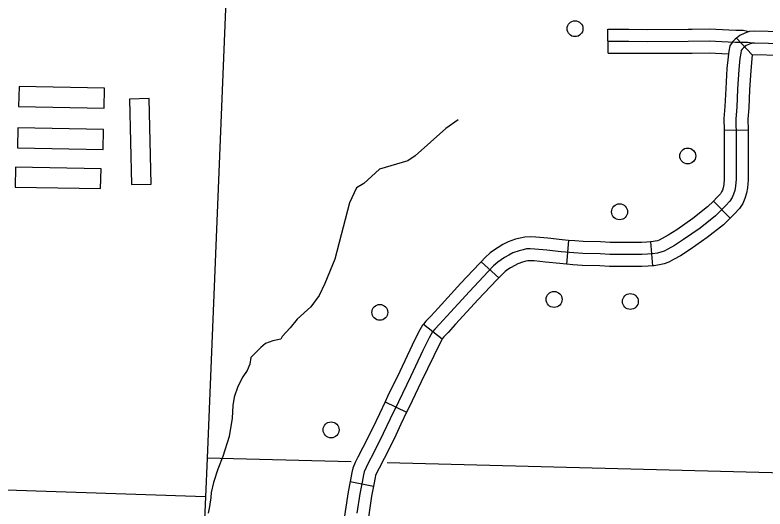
# Model space of a CAD drawing. Extents: x 653372 to 905732, y 627442 to 787275.
# Drawn here: x 720645 to 725352, y 767252 to 770351 of the extents above; entities that cross this region are included whole.
import ezdxf

# ---------------------------------------------------------------- set-up
doc = ezdxf.new("R2010")
doc.units = 0
for name, color, linetype in [('32', 7, 'Continuous'), ('35', 7, 'Continuous'), ('4', 7, 'Continuous'), ('45', 7, 'Continuous'), ('5', 7, 'Continuous'), ('56', 7, 'Continuous'), ('57', 7, 'Continuous')]:
    doc.layers.add(name, color=color, linetype=linetype)

msp = doc.modelspace()

# ---------------------------------------------------------------- linework, layer by layer
at = {"layer": '32'}
for p, q in [((725173.6, 770206.5), (725271.7, 770099.9)), ((725095.5, 769628.5), (725245.5, 769630.6)), ((725028.4, 769183.6), (725133, 769076.1)), ((724119.5, 768936.6), (724106.2, 768787.2)), ((724633.9, 768926.7), (724646.8, 768777.2)), ((723571, 768803.1), (723681, 768701.2)), ((723208.1, 768411.1), (723326.3, 768318.7)), ((722967.5, 767923.3), (723102.6, 767858.3)), ((722748.7, 767424.7), (722895.8, 767395.5))]:
    msp.add_line(p, q, dxfattribs=at)
for points in [[(725173.6, 770206.5), (725164.7, 770199.1), (725150.4, 770183.8), (725131, 770156.4), (725125.6, 770123.4), (725120, 770087.6), (725113.4, 770014.7), (725105.5, 769889.5), (725100, 769776.6), (725094.5, 769701.6), (725095.5, 769628.5)], [(725744, 770239.6), (725637.7, 770241.6), (725284.3, 770249.6), (725251.8, 770247.6), (725226.2, 770237.3), (725193.6, 770222.9), (725173.6, 770206.5)], [(725636.1, 770166.6), (725285.8, 770174.6), (725268.6, 770173.5), (725255.4, 770168.2), (725233.3, 770158.5), (725216.2, 770144.4), (725208.7, 770136.3), (725202.2, 770127.1), (725199.6, 770111.6), (725194.5, 770078.5), (725188.2, 770008.9), (725180.3, 769885.3), (725174.9, 769772.1), (725169.6, 769699.4), (725171.2, 769580.5), (725171.1, 769440.1), (725170.7, 769320.4), (725167.3, 769276.8), (725162.3, 769249.9), (725155.3, 769226.2), (725145.9, 769205.1), (725131.7, 769183.2), (725104.8, 769153.3), (725041, 769091.2), (724944.1, 769014), (724841.5, 768941.7), (724783.2, 768904.5), (724742.5, 768882.3), (724718.6, 768869), (724698.7, 768862.3), (724676.7, 768857.2), (724645.9, 768852.4), (724614.6, 768849.7), (724578.1, 768848.7), (724513.1, 768847.5), (724378.7, 768849), (724316.9, 768851.9), (724207.8, 768854.1), (724151.7, 768858.4), (724072.4, 768865.5), (723982.5, 768875.4), (723908.4, 768882.4), (723878.8, 768884.3), (723854.3, 768882.9), (723833.9, 768878.4), (723808.2, 768871.8), (723770.3, 768858.9), (723744.4, 768844.6), (723716.9, 768828.8), (723695.7, 768815.4), (723675, 768800.4), (723648.8, 768776.7), (723615.4, 768740.8), (723497.3, 768617), (723355.3, 768461.6), (723308.5, 768410.5), (723279.6, 768380.7), (723266, 768363.4), (723244.6, 768325), (723205.3, 768246.1), (723127, 768080.9), (723051, 767924), (722999.4, 767816.8), (722956.6, 767725), (722895.2, 767602.4), (722863.8, 767542.4), (722848.8, 767512.7), (722837.1, 767485), (722832.3, 767465.3), (722824.2, 767419.8), (722809.5, 767345.8), (722790.8, 767225.4)], [(725271.7, 770099.9), (725263, 770003.2), (725255.2, 769881.1), (725249.7, 769767.5), (725244.6, 769697.2), (725245.5, 769630.6)], [(725741.1, 770089.6), (725634.5, 770091.6), (725271.7, 770099.9)], [(725095.5, 769628.5), (725096.2, 769580), (725096.1, 769440.2), (725095.7, 769323.5), (725092.8, 769286.5), (725089.2, 769267.3), (725084.8, 769252.2), (725079.8, 769241.1), (725071.9, 769228.9), (725050.7, 769205.3), (725028.4, 769183.6)], [(725245.5, 769630.6), (725246.2, 769581), (725246.1, 769439.9), (725245.6, 769317.3), (725241.7, 769267.1), (725235.4, 769232.5), (725225.9, 769200.1), (725211.9, 769169.2), (725191.4, 769137.4), (725158.9, 769101.3), (725133, 769076.1)], [(725028.4, 769183.6), (724991.4, 769147.6), (724899.1, 769074), (724799.7, 769004), (724745, 768969.1), (724706.2, 768947.9), (724688.1, 768937.8), (724678.3, 768934.5), (724662.5, 768930.9), (724636.8, 768926.9), (724633.9, 768926.7)], [(725133, 769076.1), (725090.7, 769034.9), (724989, 768954), (724883.3, 768879.5), (724821.3, 768839.9), (724778.7, 768816.6), (724749.1, 768800.1), (724719, 768790), (724690.9, 768783.5), (724654.9, 768777.9), (724646.8, 768777.2)], [(724119.5, 768936.6), (724079.8, 768940.1), (723990.1, 768950.1), (723914.3, 768957.1), (723879.1, 768959.4), (723843.9, 768957.5), (723816.4, 768951.3), (723786.8, 768943.8), (723739.9, 768927.8), (723707.6, 768910), (723678.2, 768893), (723653.6, 768877.5), (723627.7, 768858.8), (723596, 768830.2), (723571, 768803.1)], [(724633.9, 768926.7), (724610.3, 768924.6), (724576.4, 768923.7), (724512.8, 768922.6), (724380.9, 768924), (724319.4, 768926.8), (724211.4, 768929.1), (724157.9, 768933.1), (724119.5, 768936.6)], [(723571, 768803.1), (723560.8, 768792.2), (723442.5, 768668.2), (723300, 768512.2), (723254, 768462), (723223, 768430.1), (723208.1, 768411.1)], [(724106.2, 768787.2), (724064.9, 768790.8), (723974.9, 768800.8), (723902.4, 768807.6), (723878.4, 768809.2), (723864.6, 768808.4), (723851.3, 768805.4), (723829.5, 768799.9), (723800.8, 768790.1), (723781.2, 768779.3), (723755.7, 768764.6), (723737.7, 768753.2), (723722.2, 768742), (723701.5, 768723.3), (723681, 768701.2)], [(724646.8, 768777.2), (724618.8, 768774.8), (724579.8, 768773.7), (724513.4, 768772.5), (724376.6, 768774), (724314.4, 768776.9), (724204.1, 768779.2), (724145.5, 768783.7), (724106.2, 768787.2)], [(723681, 768701.1), (723670.1, 768689.4), (723552.1, 768565.9), (723410.7, 768411), (723363.1, 768359), (723336.1, 768331.3), (723326.3, 768318.7)], [(723208.1, 768411.1), (723203.4, 768405.1), (723178.3, 768360.1), (723137.8, 768278.9), (723059.4, 768113.3), (722983.5, 767956.6), (722967.5, 767923.3)], [(723328.7, 768321.8), (723310.9, 768290), (723272.8, 768213.3), (723194.6, 768048.5), (723118.6, 767891.4), (723102.6, 767858.3)], [(722967.5, 767923.3), (722931.7, 767848.9), (722889.1, 767757.6), (722828.5, 767636.6), (722797.1, 767576.7), (722780.7, 767544.2), (722765.6, 767508.6), (722758.9, 767480.8), (722750.5, 767433.7), (722748.7, 767424.7)], [(723102.6, 767858.3), (723067.2, 767784.7), (723024.2, 767692.3), (722962, 767568.1), (722930.5, 767508.2), (722917, 767481.2), (722908.5, 767461.3), (722905.8, 767449.9), (722897.9, 767405.9), (722895.8, 767395.5)], [(722748.7, 767424.7), (722735.6, 767358.9), (722716.6, 767236.3), (722679.2, 766965.6), (722672, 766898.6), (722672.1, 766899.5)], [(722895.8, 767395.5), (722883.4, 767332.8), (722865, 767214.5), (722828.1, 766947.3), (722820.7, 766878.9), (722820.3, 766876.1)]]:
    msp.add_lwpolyline(points, dxfattribs=at)
at = {"layer": '35'}
msp.add_lwpolyline([(723425.8, 769694.1), (723348.4, 769638.4), (723156.8, 769467.6), (723110.2, 769435.6), (722932.9, 769383.5), (722834.1, 769294.7), (722788, 769265.9), (722745.3, 769171.9), (722652.9, 768819.6), (722590.6, 768666.8), (722553.9, 768590.6), (722502.4, 768520.7), (722415.7, 768442.6), (722371.6, 768388.6), (722322.5, 768333.5), (722313, 768316.9), (722263.1, 768307.5), (722217.1, 768290.1), (722187.6, 768264.4), (722125.9, 768202), (722118, 768161.2), (722102.1, 768121.5), (722074.1, 768081.2), (722043.7, 768019.8), (722020.3, 767953.3), (722012.1, 767901.4), (722008.3, 767822.4), (721989.7, 767705.7), (721949, 767581.5), (721918.2, 767502.2), (721890.9, 767418.6), (721876.5, 767354.6), (721873.2, 767323.6), (721865.3, 767267.1), (721857.1, 767226.1)], dxfattribs=at)
at = {"layer": '4'}
msp.add_lwpolyline([(722052.1, 772493), (721851.2, 767570), (721841.2, 767328.2), (721741.9, 765094.5)], dxfattribs=at)
at = {"layer": '45'}
msp.add_line((724366.7, 770111.6), (724366.4, 770261.6), dxfattribs=at)
for points in [[(724366.4, 770261.6), (724496.9, 770261.8), (724614.2, 770260.4), (724869.4, 770262.1), (724893.9, 770262.3)], [(724893.9, 770262.3), (725003.4, 770263.3), (725124.8, 770258.1), (725168.6, 770256.3), (725213.9, 770255.4), (725251.8, 770247.6)], [(724366.6, 770186.6), (724496.5, 770186.8), (724614, 770185.4), (724869.9, 770187.1), (725002.1, 770188.3), (725121.7, 770183.1), (725166.3, 770181.3), (725212.1, 770180.4), (725244.8, 770179.4), (725257.8, 770178), (725268.6, 770173.5)], [(724366.7, 770111.6), (724496.1, 770111.8), (724613.8, 770110.4), (724870.5, 770112.1), (724895.3, 770112.3)], [(724895.3, 770112.3), (725000.8, 770113.3), (725121.8, 770108.1)]]:
    msp.add_lwpolyline(points, dxfattribs=at)
at = {"layer": '5'}
for points in [[(722754.2, 767546.5), (721851.2, 767570)], [(726280, 767454.8), (722980.2, 767540.6)], [(721841.2, 767328.2), (719278.7, 767413.3)]]:
    msp.add_lwpolyline(points, dxfattribs=at)
at = {"layer": '56'}
for centre in [(724159.7, 770265), (724867, 769466.4), (724439.3, 769116.2), (724028.4, 768566.6), (724507, 768553.4), (722934.9, 768485.3), (722628.9, 767748)]:
    msp.add_circle(centre, 50, dxfattribs=at)
at = {"layer": '57'}
for p, q in [((720670.4, 769901.9), (720668.1, 769776.9)), ((721207.8, 769891.6), (720670.4, 769901.9)), ((721205.5, 769766.7), (721207.8, 769891.6)), ((721487.9, 769826.7), (721362.9, 769823.8)), ((721362.9, 769823.8), (721375.5, 769286.4)), ((721500.5, 769289.4), (721487.9, 769826.7)), ((720668.1, 769776.9), (721205.5, 769766.7)), ((720662.6, 769642.2), (720660.3, 769517.3)), ((721200, 769632), (720662.6, 769642.2)), ((721197.7, 769507.1), (721200, 769632)), ((720660.3, 769517.3), (721197.7, 769507.1)), ((720647.7, 769396.4), (720645.3, 769271.5)), ((721185.1, 769386.2), (720647.7, 769396.4)), ((721182.7, 769261.3), (721185.1, 769386.2)), ((720645.3, 769271.5), (721182.7, 769261.3)), ((721375.5, 769286.4), (721500.5, 769289.4))]:
    msp.add_line(p, q, dxfattribs=at)

doc.saveas('drawing.dxf')
